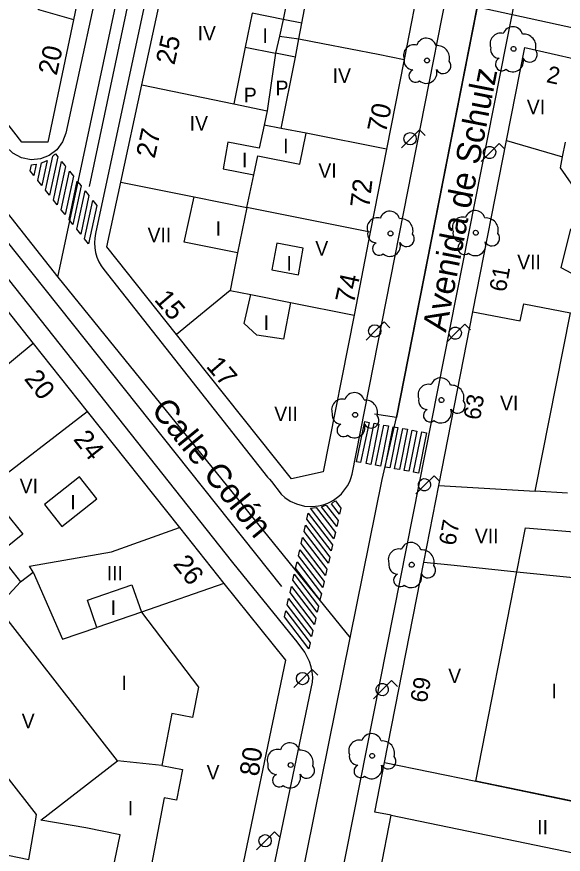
# Model space of a CAD drawing. Extents: x 282771 to 285132, y 4823109 to 4825496.
# Drawn here: x 284560.8 to 284617.4, y 4823417.6 to 4823504.4 of the extents above; entities that cross this region are included whole.
import ezdxf

# ---------------------------------------------------------------- set-up
doc = ezdxf.new("R2010")
doc.units = 0
for name, color, linetype in [('ACERA-BORDILLO', 7, 'Continuous'), ('ARBOL', 7, 'Continuous'), ('CALLE-EJE', 7, 'Continuous'), ('CALLE-TEXTO', 7, 'Continuous'), ('EDIFICIO', 7, 'Continuous'), ('FAROLA', 7, 'Continuous'), ('INTERIOR-EDIFICIO', 7, 'Continuous'), ('MEDIANERA', 7, 'Continuous'), ('NUM-PORTAL', 7, 'Continuous'), ('PASO-PEATONES', 7, 'Continuous'), ('SENAL-VIARIA', 7, 'Continuous'), ('TXT-ALTURA-EDIFICIO', 7, 'Continuous')]:
    doc.layers.add(name, color=color, linetype=linetype)

msp = doc.modelspace()

# ---------------------------------------------------------------- linework, layer by layer
at = {"layer": 'ACERA-BORDILLO'}
for points in [[(284578.855, 4823551.99), (284565.925, 4823492.319), (284565.592, 4823491.411), (284564.994, 4823490.6), (284564.189, 4823489.993), (284563.285, 4823489.649), (284562.321, 4823489.566), (284561.332, 4823489.763), (284560.441, 4823490.234), (284559.746, 4823490.907), (284529.006, 4823530.283)], [(284583.96, 4823551.729), (284568.988, 4823481.914), (284568.912, 4823481.436), (284568.888, 4823480.943), (284568.918, 4823480.445), (284569.005, 4823479.95), (284569.146, 4823479.468), (284569.338, 4823479.007), (284569.577, 4823478.576), (284569.857, 4823478.181), (284586.826, 4823456.704), (284587.024, 4823456.471), (284587.24, 4823456.248), (284588.217, 4823454.938), (284588.599, 4823454.593), (284589.177, 4823454.208), (284589.808, 4823453.918), (284590.634, 4823453.706), (284591.459, 4823453.651), (284592.095, 4823453.718), (284592.573, 4823453.834), (284593.047, 4823454.002), (284593.356, 4823454.148), (284593.655, 4823454.319), (284593.942, 4823454.515), (284594.213, 4823454.733), (284594.465, 4823454.972), (284594.803, 4823455.366), (284595.095, 4823455.788), (284595.325, 4823456.236), (284595.45, 4823456.54), (284595.593, 4823457.001), (284612.889, 4823544.856)], [(284591.992, 4823376.833), (284591.554, 4823376.938), (284591.112, 4823377.088), (284590.674, 4823377.284), (284590.247, 4823377.529), (284589.837, 4823377.82), (284589.453, 4823378.157), (284589.102, 4823378.536), (284588.791, 4823378.95), (284588.524, 4823379.395), (284588.305, 4823379.863), (284588.138, 4823380.346), (284588.022, 4823380.835), (284587.956, 4823381.323), (284587.939, 4823381.803), (284587.966, 4823382.268), (284588.034, 4823382.714), (284600.602, 4823446.158), (284611.583, 4823501.619), (284618.123, 4823534.639)], [(284581.433, 4823387.321), (284591.489, 4823435.452), (284591.492, 4823435.987), (284591.438, 4823436.528), (284591.328, 4823437.067), (284591.161, 4823437.594), (284590.939, 4823438.101), (284590.667, 4823438.579), (284589.874, 4823439.637), (284589.587, 4823440.031), (284583.224, 4823447.851), (284522.277, 4823524.799)]]:
    msp.add_lwpolyline(points, dxfattribs=at)
at = {"layer": 'ARBOL'}
for centre in [(284603.334, 4823499.848), (284599.555, 4823481.935), (284595.885, 4823463.149), (284589.211, 4823426.885)]:
    msp.add_circle(centre, 0.255, dxfattribs=at)
for centre, radius, start, end in [((284603.264, 4823501.108), 1.038, 15.64228, 161.38435), ((284602.004, 4823500.378), 1.097, 75.4318, 200.55608), ((284604.394, 4823500.108), 1.272, 345.03273, 95.79925), ((284601.894, 4823499.808), 0.935, 168.59898, 268.13236), ((284605.004, 4823499.278), 0.797, 208.96246, 38.99103), ((284602.134, 4823498.258), 0.672, 113.73672, 309.4725), ((284603.274, 4823498.558), 1.086, 228.95447, 17.92796), ((284599.485, 4823483.195), 1.038, 15.64228, 161.38435), ((284598.225, 4823482.465), 1.097, 75.4318, 200.55608), ((284600.615, 4823482.195), 1.272, 345.03273, 95.79925), ((284598.115, 4823481.895), 0.935, 168.59898, 268.13236), ((284601.225, 4823481.365), 0.797, 208.96246, 38.99103), ((284598.355, 4823480.345), 0.672, 113.73672, 309.4725), ((284599.495, 4823480.645), 1.086, 228.95447, 17.92796), ((284595.815, 4823464.409), 1.038, 15.64228, 161.38435), ((284594.555, 4823463.679), 1.097, 75.4318, 200.55608), ((284596.945, 4823463.409), 1.272, 345.03273, 95.79925), ((284594.445, 4823463.109), 0.935, 168.59898, 268.13236), ((284597.555, 4823462.579), 0.797, 208.96246, 38.99103), ((284594.685, 4823461.559), 0.672, 113.73672, 309.4725), ((284595.825, 4823461.859), 1.086, 228.95447, 17.92796), ((284587.881, 4823427.415), 1.097, 75.4318, 200.55608), ((284589.141, 4823428.145), 1.038, 15.64228, 161.38435), ((284590.271, 4823427.145), 1.272, 345.03273, 95.79925), ((284587.771, 4823426.845), 0.935, 168.59898, 268.13236), ((284590.881, 4823426.315), 0.797, 208.96246, 38.99103), ((284588.011, 4823425.295), 0.672, 113.73672, 309.4725), ((284589.151, 4823425.595), 1.086, 228.95447, 17.92796)]:
    msp.add_arc(centre, radius, start, end, dxfattribs=at)
for centre, major_axis, start_param, end_param in [((284612.22, 4823502.3), (0.604, 0.845), 5.605876, 8.149555), ((284610.96, 4823501.57), (0.638, 0.892), 0.366215, 2.550046), ((284613.35, 4823501.3), (0.74, 1.035), 5.071639, 7.004879), ((284610.85, 4823501), (-0.544, -0.761), 5.133882, 6.871067), ((284613.96, 4823500.47), (-0.463, -0.648), 5.838357, 9.154982), ((284611.09, 4823499.45), (-0.391, -0.547), 4.176355, 7.592588), ((284612.23, 4823499.75), (-0.631, -0.883), 6.187284, 8.787362), ((284608.32, 4823483.265), (0.604, 0.845), 5.605876, 8.149555), ((284607.06, 4823482.535), (0.638, 0.892), 0.366215, 2.550046), ((284609.45, 4823482.265), (0.74, 1.035), 5.071639, 7.004879), ((284606.95, 4823481.965), (-0.544, -0.761), 5.133882, 6.871067), ((284610.06, 4823481.435), (-0.463, -0.648), 5.838357, 9.154982), ((284607.19, 4823480.415), (-0.391, -0.547), 4.176355, 7.592588), ((284608.33, 4823480.715), (-0.631, -0.883), 6.187284, 8.787362), ((284604.762, 4823465.942), (0.604, 0.845), 5.605876, 8.149555), ((284603.502, 4823465.212), (0.638, 0.892), 0.366215, 2.550046), ((284605.892, 4823464.942), (0.74, 1.035), 5.071639, 7.004879), ((284603.392, 4823464.642), (-0.544, -0.761), 5.133882, 6.871067), ((284606.502, 4823464.112), (-0.463, -0.648), 5.838357, 9.154982), ((284603.632, 4823463.092), (-0.391, -0.547), 4.176355, 7.592588), ((284604.772, 4823463.392), (-0.631, -0.883), 6.187284, 8.787362), ((284600.424, 4823448.162), (0.638, 0.892), 0.366215, 2.550046), ((284601.684, 4823448.892), (0.604, 0.845), 5.605876, 8.149555), ((284602.814, 4823447.892), (0.74, 1.035), 5.071639, 7.004879), ((284600.314, 4823447.592), (-0.544, -0.761), 5.133882, 6.871067), ((284603.424, 4823447.062), (-0.463, -0.648), 5.838357, 9.154982), ((284600.554, 4823446.042), (-0.391, -0.547), 4.176355, 7.592588), ((284601.694, 4823446.342), (-0.631, -0.883), 6.187284, 8.787362), ((284597.578, 4823429.104), (0.604, 0.845), 5.605876, 8.149555), ((284596.318, 4823428.374), (0.638, 0.892), 0.366215, 2.550046), ((284598.708, 4823428.104), (0.74, 1.035), 5.071639, 7.004879), ((284596.208, 4823427.804), (-0.544, -0.761), 5.133882, 6.871067), ((284599.318, 4823427.274), (-0.463, -0.648), 5.838357, 9.154982), ((284596.448, 4823426.254), (-0.391, -0.547), 4.176355, 7.592588), ((284597.588, 4823426.554), (-0.631, -0.883), 6.187284, 8.787362)]:
    msp.add_ellipse(centre, major_axis=major_axis, ratio=0.999979, start_param=start_param, end_param=end_param, dxfattribs=at)
for centre in [(284612.29, 4823501.04), (284608.39, 4823482.005), (284604.832, 4823464.682), (284601.754, 4823447.632), (284597.648, 4823427.844)]:
    msp.add_ellipse(centre, major_axis=(0.148, 0.207), ratio=0.999979, dxfattribs=at)
at = {"layer": 'CALLE-EJE'}
for points in [[(284565.104, 4823477.42), (284582.574, 4823559.409)], [(284521.493, 4823532.736), (284565.104, 4823477.42)], [(284595.379, 4823440.05), (284598.687, 4823456.438), (284600.169, 4823462.877), (284608.528, 4823505.366)], [(284649.063, 4823496.529), (284608.528, 4823505.366)], [(284565.104, 4823477.42), (284595.379, 4823440.05)], [(284587.929, 4823403.138), (284595.379, 4823440.05)]]:
    msp.add_lwpolyline(points, dxfattribs=at)
at = {"layer": 'EDIFICIO'}
for points in [[(284536.244, 4823537.64), (284545.774, 4823545.03), (284555.594, 4823552.64), (284562.454, 4823557.96), (284575.31, 4823555.2), (284576.932, 4823552.704), (284574.954, 4823543.29), (284573.134, 4823534.62), (284569.244, 4823516.1), (284564.064, 4823491.4), (284561.354, 4823491.4), (284550.284, 4823505.65), (284539.464, 4823519.56), (284530.773, 4823530.742), (284531.144, 4823533.686), (284536.244, 4823537.64)], [(284530.344, 4823511.32), (284537.014, 4823502.82), (284544.064, 4823493.83), (284551.064, 4823485), (284562.544, 4823470.55), (284568.134, 4823463.51), (284577.684, 4823451.481), (284582.304, 4823445.681), (284588.664, 4823437.731), (284583.474, 4823412.741)], [(284602.743, 4823509.01), (284600.963, 4823499.95), (284599.143, 4823490.67), (284597.464, 4823482.08), (284595.774, 4823473.47), (284592.594, 4823457.231), (284589.294, 4823456.511), (284577.374, 4823471.47), (284570.164, 4823480.53), (284571.614, 4823487.24), (284573.784, 4823497.31), (284575.784, 4823506.58)], [(284529.304, 4823416.831), (284515.344, 4823419.601), (284516.284, 4823424.221), (284519.364, 4823439.291), (284522.304, 4823453.671), (284524.244, 4823453.521), (284524.864, 4823453.761), (284526.184, 4823454.611), (284533.814, 4823444.521), (284541.844, 4823433.918), (284546.864, 4823427.301), (284553.194, 4823418.951), (284562.104, 4823417.121), (284562.804, 4823421.271), (284562.894, 4823421.751), (284550.954, 4823437.061), (284543.534, 4823446.591), (284539.634, 4823451.591), (284529.904, 4823464.1), (284529.724, 4823464.32), (284523.604, 4823472.14), (284513.704, 4823484.8), (284506.714, 4823493.74), (284498.52, 4823504.225)], [(284598.942, 4823427.158), (284603.012, 4823447.898), (284604.562, 4823455.848), (284608.092, 4823473.799), (284611.573, 4823491.569), (284613.463, 4823501.179), (284621.643, 4823499.309), (284629.933, 4823497.429), (284644.683, 4823494.089), (284641.763, 4823479.969), (284639.462, 4823468.839), (284636.092, 4823452.509), (284634.482, 4823444.679), (284631.272, 4823429.158), (284629.562, 4823420.838)], [(284596.192, 4823404.108), (284599.622, 4823421.698), (284597.932, 4823422.008), (284598.942, 4823427.158)], [(284598.942, 4823427.158), (284608.403, 4823425.204), (284619.522, 4823422.908), (284621.602, 4823422.479), (284629.562, 4823420.838)]]:
    msp.add_lwpolyline(points, dxfattribs=at)
at = {"layer": 'FAROLA'}
for p, q in [((284602.566, 4823492.675), (284601.626, 4823491.745)), ((284603.156, 4823492.085), (284602.566, 4823492.675)), ((284601.626, 4823491.745), (284600.696, 4823490.805)), ((284610.801, 4823491.244), (284609.861, 4823490.314)), ((284611.391, 4823490.654), (284610.801, 4823491.244)), ((284609.861, 4823490.314), (284608.931, 4823489.374)), ((284598.896, 4823472.763), (284597.957, 4823471.833)), ((284599.486, 4823472.173), (284598.896, 4823472.763)), ((284597.957, 4823471.833), (284597.027, 4823470.893)), ((284607.243, 4823472.527), (284606.303, 4823471.597)), ((284607.833, 4823471.937), (284607.243, 4823472.527)), ((284606.303, 4823471.597), (284605.373, 4823470.657)), ((284604.064, 4823456.841), (284603.124, 4823455.911)), ((284604.654, 4823456.251), (284604.064, 4823456.841)), ((284603.124, 4823455.911), (284602.194, 4823454.97)), ((284591.424, 4823436.769), (284590.484, 4823435.839)), ((284592.014, 4823436.179), (284591.424, 4823436.769)), ((284590.484, 4823435.839), (284589.554, 4823434.899)), ((284599.673, 4823435.623), (284598.733, 4823434.693)), ((284600.263, 4823435.033), (284599.673, 4823435.623)), ((284598.733, 4823434.693), (284597.803, 4823433.752)), ((284587.548, 4823419.979), (284586.608, 4823419.049)), ((284588.138, 4823419.389), (284587.548, 4823419.979)), ((284586.608, 4823419.049), (284585.678, 4823418.109))]:
    msp.add_line(p, q, dxfattribs=at)
for centre in [(284601.586, 4823491.745), (284597.917, 4823471.833), (284590.444, 4823435.839), (284586.568, 4823419.049)]:
    msp.add_circle(centre, 0.637, dxfattribs=at)
for centre in [(284609.821, 4823490.314), (284606.263, 4823471.597), (284603.084, 4823455.911), (284598.693, 4823434.693)]:
    msp.add_ellipse(centre, major_axis=(0.372, 0.518), ratio=0.999979, dxfattribs=at)
at = {"layer": 'INTERIOR-EDIFICIO'}
for points in [[(284589.334, 4823508.6), (284588.444, 4823504.1), (284585.235, 4823504.729), (284584.494, 4823501.23), (284583.324, 4823495.352), (284586.794, 4823494.64), (284586.474, 4823493.16), (284585.965, 4823490.748), (284582.704, 4823491.39), (284582.214, 4823488.61), (284585.383, 4823487.99), (284585.802, 4823489.977), (284590.174, 4823489.1), (284590.805, 4823492.309), (284588.244, 4823492.812), (284589.714, 4823500.2), (284590.044, 4823502.1), (284590.354, 4823503.7), (284591.794, 4823511.16)], [(284619.143, 4823485.909), (284617.173, 4823488.739), (284617.383, 4823489.849), (284617.693, 4823491.399)], [(284579.214, 4823485.721), (284584.674, 4823484.63), (284583.72, 4823479.913), (284578.184, 4823481.02), (284579.214, 4823485.721)], [(284619.362, 4823477.229), (284617.222, 4823478.379), (284618.233, 4823482.419)], [(284587.774, 4823480.92), (284587.274, 4823478.15), (284590.024, 4823477.65), (284590.524, 4823480.42), (284587.774, 4823480.92)], [(284585.084, 4823475.593), (284589.195, 4823474.777), (284588.474, 4823470.98), (284585.724, 4823471.41), (284584.394, 4823472.62), (284585.084, 4823475.593)], [(284617.903, 4823455.022), (284614.533, 4823455.232), (284618.184, 4823473.718)], [(284563.714, 4823453.881), (284565.494, 4823451.601), (284569.134, 4823454.451), (284567.344, 4823456.731), (284563.714, 4823453.881)], [(284559.654, 4823453.061), (284561.464, 4823450.801), (284558.914, 4823448.761), (284561.234, 4823445.851), (284562.524, 4823446.871), (284565.574, 4823439.911), (284569.144, 4823441.141), (284568.164, 4823443.951), (284572.774, 4823445.541), (284573.754, 4823442.731), (284579.674, 4823434.951), (284579.054, 4823431.811), (284576.914, 4823432.231), (284575.854, 4823426.831), (284577.994, 4823426.411), (284577.374, 4823423.261), (284576.114, 4823423.501), (284574.424, 4823414.591)], [(284621.602, 4823422.479), (284608.403, 4823425.204), (284612.632, 4823446.908), (284613.522, 4823451.449), (284618.952, 4823450.999)], [(284571.274, 4823427.331), (284558.794, 4823443.261)], [(284570.664, 4823415.351), (284571.554, 4823419.651), (284568.004, 4823420.391), (284563.344, 4823421.171), (284571.274, 4823427.331)]]:
    msp.add_lwpolyline(points, dxfattribs=at)
at = {"layer": 'MEDIANERA'}
for p, q in [((284611.573, 4823491.569), (284617.383, 4823489.849)), ((284604.562, 4823455.848), (284614.533, 4823455.232)), ((284598.942, 4823427.158), (284608.403, 4823425.204)), ((284599.622, 4823421.698), (284628.502, 4823415.718))]:
    msp.add_line(p, q, dxfattribs=at)
for points in [[(284561.824, 4823506.85), (284563.104, 4823505.11), (284566.724, 4823504.09)], [(284590.354, 4823503.7), (284588.444, 4823504.1), (284588.044, 4823502.37)], [(284588.044, 4823502.37), (284587.644, 4823500.6)], [(284588.044, 4823502.37), (284590.044, 4823502.1), (284592.545, 4823501.605)], [(284592.545, 4823501.605), (284598.275, 4823500.479)], [(284584.494, 4823501.23), (284587.644, 4823500.6)], [(284587.644, 4823500.6), (284586.794, 4823494.64)], [(284589.714, 4823500.2), (284587.644, 4823500.6)], [(284598.275, 4823500.479), (284600.963, 4823499.95)], [(284573.784, 4823497.31), (284583.324, 4823495.352)], [(284588.244, 4823492.812), (284586.474, 4823493.16)], [(284599.143, 4823490.67), (284590.805, 4823492.309)], [(284597.464, 4823482.08), (284584.674, 4823484.63), (284585.383, 4823487.99)], [(284571.614, 4823487.24), (284579.214, 4823485.721)], [(284583.72, 4823479.913), (284582.934, 4823476.02)], [(284582.934, 4823476.02), (284577.374, 4823471.47)], [(284582.934, 4823476.02), (284585.084, 4823475.593)], [(284589.195, 4823474.777), (284595.774, 4823473.47)], [(284608.092, 4823473.799), (284612.992, 4823472.899), (284613.372, 4823474.649), (284618.184, 4823473.718)], [(284562.544, 4823470.55), (284556.792, 4823465.793)], [(284556.394, 4823457.111), (284557.694, 4823455.491), (284568.134, 4823463.51)], [(284603.012, 4823447.898), (284606.152, 4823447.568), (284612.632, 4823446.908), (284623.962, 4823445.749), (284625.582, 4823454.039), (284619.592, 4823454.919)], [(284562.524, 4823446.871), (284562.144, 4823447.471), (284570.664, 4823448.971), (284577.684, 4823451.481)], [(284561.234, 4823445.851), (284558.794, 4823443.261)], [(284582.304, 4823445.681), (284573.754, 4823442.731), (284569.144, 4823441.141)], [(284575.854, 4823426.831), (284571.274, 4823427.331)]]:
    msp.add_lwpolyline(points, dxfattribs=at)
at = {"layer": 'PASO-PEATONES'}
for points in [[(284564.236, 4823485.894), (284563.832, 4823486.398), (284564.588, 4823489.94), (284564.76, 4823490.093), (284564.84, 4823490.187), (284565.086, 4823489.879)], [(284562.593, 4823487.946), (284562.217, 4823488.415), (284562.353, 4823489.051), (284562.588, 4823489.057), (284562.834, 4823489.097)], [(284563.429, 4823486.903), (284563.025, 4823487.407), (284563.417, 4823489.244), (284563.515, 4823489.275), (284563.982, 4823489.497)], [(284565.043, 4823484.886), (284564.64, 4823485.39), (284565.49, 4823489.375), (284565.844, 4823488.933), (284565.893, 4823488.871)], [(284565.851, 4823483.878), (284565.447, 4823484.382), (284566.297, 4823488.367), (284566.701, 4823487.863)], [(284566.658, 4823482.869), (284566.255, 4823483.374), (284567.105, 4823487.359), (284567.508, 4823486.854)], [(284567.466, 4823481.861), (284567.062, 4823482.365), (284567.912, 4823486.35), (284568.316, 4823485.846)], [(284568.273, 4823480.853), (284567.87, 4823481.357), (284568.719, 4823485.342), (284569.123, 4823484.838)], [(284596.456, 4823458.21), (284596.049, 4823458.284), (284596.885, 4823462.454), (284597.337, 4823462.372)], [(284597.525, 4823458.015), (284597.033, 4823458.105), (284597.869, 4823462.275), (284598.361, 4823462.185)], [(284598.509, 4823457.837), (284598.017, 4823457.926), (284598.853, 4823462.096), (284599.345, 4823462.007)], [(284599.493, 4823457.658), (284599.001, 4823457.747), (284599.837, 4823461.917), (284600.329, 4823461.828)], [(284600.477, 4823457.479), (284599.985, 4823457.568), (284600.821, 4823461.738), (284601.313, 4823461.649)], [(284601.461, 4823457.3), (284600.969, 4823457.389), (284601.805, 4823461.559), (284602.297, 4823461.47)], [(284602.445, 4823457.121), (284601.953, 4823457.21), (284602.789, 4823461.38), (284603.281, 4823461.291)], [(284593.698, 4823450.32), (284591.28, 4823453.493), (284591.843, 4823453.556), (284593.844, 4823450.953)], [(284593.988, 4823451.586), (284592.406, 4823453.638), (284592.651, 4823453.711), (284592.906, 4823453.811), (284594.133, 4823452.219)], [(284594.278, 4823452.852), (284593.444, 4823453.943), (284593.623, 4823454.092), (284593.86, 4823454.247), (284594.423, 4823453.486)], [(284593.408, 4823449.053), (284590.885, 4823452.35), (284591.03, 4823452.983), (284593.554, 4823449.686)], [(284593.119, 4823447.787), (284590.595, 4823451.084), (284590.74, 4823451.717), (284593.264, 4823448.42)], [(284592.829, 4823446.52), (284590.305, 4823449.817), (284590.45, 4823450.451), (284592.974, 4823447.154)], [(284592.539, 4823445.254), (284590.015, 4823448.551), (284590.16, 4823449.184), (284592.684, 4823445.887)], [(284592.249, 4823443.988), (284589.725, 4823447.284), (284589.87, 4823447.918), (284592.394, 4823444.621)], [(284591.959, 4823442.721), (284589.435, 4823446.018), (284589.58, 4823446.651), (284592.104, 4823443.354)], [(284591.669, 4823441.455), (284589.145, 4823444.752), (284589.29, 4823445.385), (284591.814, 4823442.088)], [(284591.379, 4823440.188), (284588.855, 4823443.485), (284589, 4823444.118), (284591.524, 4823440.821)], [(284591.089, 4823438.922), (284588.565, 4823442.219), (284588.71, 4823442.852), (284591.234, 4823439.555)]]:
    msp.add_lwpolyline(points, close=True, dxfattribs=at)
at = {"layer": 'SENAL-VIARIA'}
for points in [[(284568.367, 4823486.79), (284581.725, 4823549.844)], [(284615.847, 4823542.569), (284600.169, 4823462.877), (284597.913, 4823463.226)], [(284525.731, 4823523.909), (284588.279, 4823445.365)]]:
    msp.add_lwpolyline(points, dxfattribs=at)

# ---------------------------------------------------------------- texts
at = {"layer": 'CALLE-TEXTO'}
for s, rotation, p in [('Avenida de Schulz', 78.8704, (284605.295, 4823471.624)), ('Calle Colón', 309.01219, (284574.675, 4823463.621))]:
    msp.add_text(s, height=2.5, rotation=rotation, dxfattribs=at).set_placement(p)
at = {"layer": 'NUM-PORTAL'}
for s, height, rotation, p in [('25', 2, 77.49004, (284577.166, 4823499.304)), ('20', 2, 77.49004, (284564.973, 4823498.221)), ('2', 1.75, 347.49044, (284615.616, 4823497.613)), ('70', 2, 77.49004, (284599.062, 4823492.255)), ('27', 2, 77.49004, (284575.118, 4823489.631)), ('72', 2, 83.37546, (284597.35, 4823484.511)), ('61', 1.75, 79.64952, (284611.49, 4823475.801)), ('74', 2, 77.49004, (284595.755, 4823474.587)), ('15', 2, 310.46004, (284575.005, 4823475.05)), ('17', 2, 310.46004, (284580.379, 4823468.138)), ('20', 2, 308.23004, (284561.534, 4823466.863)), ('63', 1.75, 79.64952, (284608.81, 4823462.533)), ('24', 2, 308.23004, (284566.634, 4823460.603)), ('67', 1.75, 79.64952, (284606.26, 4823449.535)), ('26', 2, 308.23004, (284576.951, 4823447.676)), ('69', 1.75, 79.64952, (284603.299, 4823433.253)), ('80', 2, 81.93219, (284585.886, 4823425.65))]:
    msp.add_text(s, height=height, rotation=rotation, dxfattribs=at).set_placement(p)
at = {"layer": 'TXT-ALTURA-EDIFICIO'}
for s, rotation, p in [('IV', 0.00004, (284579.574, 4823501.92)), ('I', 0.00004, (284586.293, 4823501.66)), ('IV', 0.00004, (284593.564, 4823497.52)), ('P', 0.00004, (284584.358, 4823495.52)), ('P', 0.00004, (284587.648, 4823496.25)), ('VI', 0.00059, (284613.673, 4823494.279)), ('IV', 0.00004, (284578.754, 4823492.59)), ('I', 0.00004, (284588.432, 4823490.23)), ('I', 0.00004, (284584.163, 4823488.79)), ('VI', 0.00004, (284592.084, 4823487.7)), ('I', 0.00004, (284581.443, 4823481.69)), ('VII', 0.00004, (284574.394, 4823481.02)), ('V', 0.00004, (284591.765, 4823479.64)), ('I', 0.00004, (284588.783, 4823478.09)), ('VII', 0.00059, (284612.682, 4823478.229)), ('I', 0.00004, (284586.413, 4823471.95)), ('VI', 0.00059, (284610.903, 4823463.619)), ('VII', 0.00004, (284587.514, 4823462.5)), ('VI', 0.00004, (284561.144, 4823455.031)), ('I', 0.00004, (284566.393, 4823453.348)), ('VII', 0.00059, (284608.292, 4823449.848)), ('III', 0.00004, (284570.162, 4823446.001)), ('I', 0.00004, (284570.57, 4823442.427)), ('V', 0.00059, (284605.533, 4823435.378)), ('I', 0.00004, (284571.693, 4823434.651)), ('I', 0.00059, (284616.231, 4823433.808)), ('V', 0.00004, (284561.355, 4823430.701)), ('V', 0.00004, (284580.505, 4823425.401)), ('I', 0.00004, (284572.353, 4823421.661)), ('II', 0.00059, (284614.75, 4823419.708))]:
    msp.add_text(s, height=1.5, rotation=rotation, dxfattribs=at).set_placement(p)

doc.saveas('drawing.dxf')
